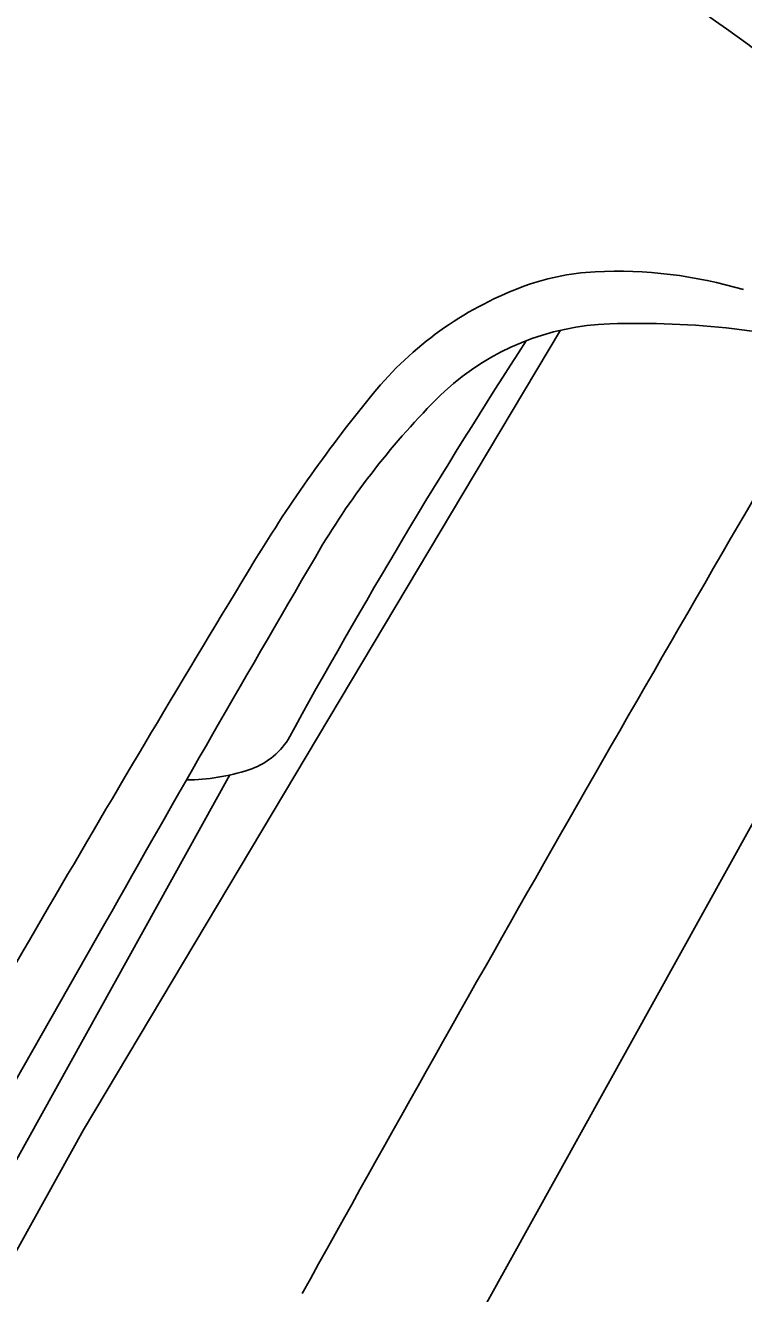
# Model space of a CAD drawing. Extents: x 14104283 to 14129344, y 8637090 to 8673339.
# Drawn here: x 14118354.07 to 14118358.64, y 8668738.63 to 8668746.71 of the extents above; entities that cross this region are included whole.
import ezdxf

# ---------------------------------------------------------------- set-up
doc = ezdxf.new("R2010")
doc.units = 0
doc.layers.add('Cell', color=7, linetype='Continuous')

msp = doc.modelspace()

# ---------------------------------------------------------------- linework, layer by layer
at = {"layer": 'Cell'}
for points in [[(14118347.9772, 8668727.6341), (14118348.5961, 8668728.8365), (14118350.6889, 8668732.9075), (14118352.5653, 8668736.292), (14118354.4418, 8668739.6764), (14118356.7861, 8668743.608), (14118357.478, 8668744.7699)], [(14118354.9961, 8668734.9442), (14118358.8483, 8668741.8922), (14118360.0448, 8668744.0501)], [(14118349.2654, 8668730.9185), (14118352.3203, 8668736.4278), (14118355.3747, 8668741.9374)], [(14118354.5791, 8668740.992), (14118352.0643, 8668736.5698), (14118349.6458, 8668732.0942)]]:
    msp.add_lwpolyline(points, dxfattribs=at)
for centre, radius, start, end in [((14118352.9864, 8668738.9465), 9.5265, 41.73809, 57.91973), ((14118357.8407, 8668742.3288), 2.817, 73.41412, 92.85818), ((14118357.7777, 8668743.5903), 1.5538, 92.85818, 110.90214), ((14118358.0263, 8668742.9394), 2.2506, 110.90214, 140.62957), ((14118357.8467, 8668743.1768), 1.6352, 91.89031, 132.50114), ((14118357.9709, 8668739.4134), 5.4007, 75.07522, 91.89031), ((14118391.0137, 8668722.8365), 40.2171, 147.06243, 151.27703), ((14118603.0151, 8668601.5715), 282.6387, 149.586079, 150.991588), ((14118363.4246, 8668738.5098), 9.2336, 140.62957, 148.70991), ((14118360.2271, 8668740.8133), 4.9885, 134.31748, 148.75859), ((14118504.3174, 8668656.6213), 171.8719, 149.674874, 150.600731), ((14118465.7961, 8668676.2912), 129.0297, 148.709913, 150.994175), ((14118355.3497, 8668742.4163), 0.4692, 287.91738, 327.44796), ((14118355.0894, 8668743.2214), 1.3154, 270.36973, 287.91738)]:
    msp.add_arc(centre, radius, start, end, dxfattribs=at)

doc.saveas('drawing.dxf')
